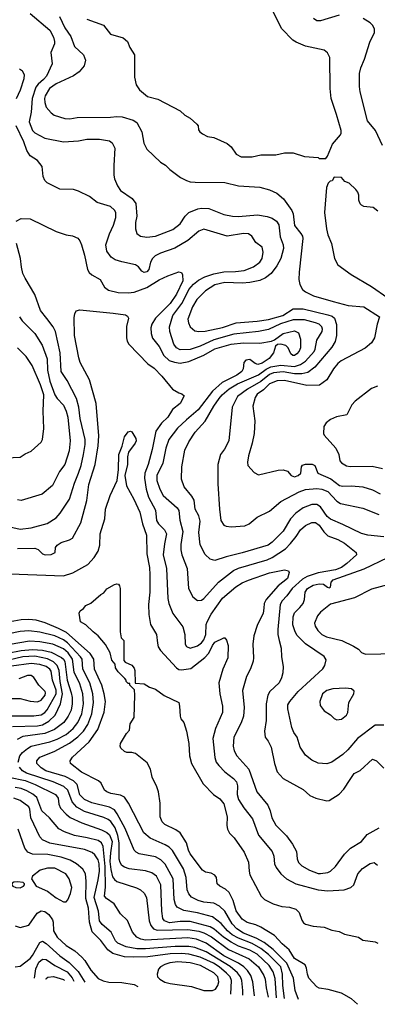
# Model space of a CAD drawing. Extents: x 997026 to 1115308, y 536381 to 619039.
# Tile 266 of 484: x 1071032 to 1073912, y 538973 to 546909. Entities that reach past the tile are written whole.
import ezdxf

# ---------------------------------------------------------------- set-up
doc = ezdxf.new("R2010")
doc.units = 0

msp = doc.modelspace()

# ---------------------------------------------------------------- linework, layer by layer
at = {"layer": '0CON20XD'}
for points in [[(1071574, 546914), (1071706.6, 546866.6), (1071763.3, 546793.3), (1071864.5, 546764.5), (1071899.2, 546735), (1071918, 546685), (1071956.2, 546625), (1071956.4, 546446.4), (1071971.2, 546385), (1071996, 546345), (1072060.9, 546290.9), (1072145, 546268), (1072325, 546176.2), (1072360.9, 546140.9), (1072405.8, 546115.8), (1072458.3, 546068.3), (1072470, 546055), (1072471.7, 546021.7), (1072482.5, 546005), (1072505, 545988.8), (1072545, 545968), (1072595, 545960), (1072702.1, 545912.1), (1072736, 545885), (1072776, 545825), (1072814.5, 545804.5), (1072905, 545803.1), (1072975, 545820.8), (1073095, 545820), (1073165, 545836.2), (1073235, 545836.2), (1073326.1, 545806.1), (1073435, 545797.5), (1073445, 545790), (1073498.3, 545791.7), (1073511.7, 545808.3), (1073552, 545905), (1073615, 545981.2), (1073620, 545995), (1073620, 546015), (1073583.8, 546145), (1073541.2, 546275), (1073532.5, 546355), (1073530, 546605), (1073512.4, 546642.4), (1073485, 546662.9), (1073335, 546695.8), (1073257.9, 546727.9), (1073231.2, 546745), (1073144.2, 546835), (1073061.5, 546995)], [(1071115, 546960), (1071275, 546824.2), (1071305, 546768), (1071313.5, 546735), (1071311.5, 546715), (1071283.8, 546645), (1071294.6, 546555), (1071247.5, 546455), (1071225, 546428.1), (1071179.5, 546390.5), (1071160.7, 546365), (1071132.9, 546275), (1071125.3, 546165), (1071109.1, 546085), (1071135, 546017.5), (1071155, 545996.7), (1071235, 545953.5), (1071385, 545925.6), (1071505, 545933.1), (1071573.2, 545946.8), (1071675, 545946.9), (1071755, 545932.5), (1071777.6, 545917.6), (1071797.5, 545875), (1071790, 545735), (1071790.5, 545655), (1071796.9, 545626.9), (1071820.1, 545570.1), (1071843.1, 545533.1), (1071938.8, 545468.8), (1071967.6, 545427.6), (1071974.4, 545325), (1071964.4, 545275), (1071964.2, 545224.2), (1071976.7, 545185), (1072004.4, 545164.4), (1072055, 545155.7), (1072125, 545164.4), (1072265, 545219.4), (1072325, 545262.9), (1072364.6, 545325.4), (1072395, 545354.2), (1072465.7, 545385.7), (1072495, 545390.5), (1072555, 545386.9), (1072675, 545338.1), (1072745, 545325.6), (1072795, 545322.7), (1072946.1, 545336.1), (1073025, 545323.8), (1073065, 545310.8), (1073101.5, 545285), (1073120.4, 545255), (1073130.2, 545160.2), (1073154.6, 545095), (1073157.5, 545065), (1073134.7, 544985.3), (1073104.2, 544925.8), (1073057.8, 544865), (1073010.7, 544829.3), (1072965, 544808.2), (1072885, 544791.3), (1072825, 544785.9), (1072685, 544790.6), (1072605, 544772.7), (1072529.5, 544725), (1072459.6, 544655), (1072424.6, 544595), (1072387.1, 544495), (1072390.8, 544465), (1072404.2, 544435), (1072442.4, 544402.4), (1072475, 544395.4), (1072525, 544398), (1072665, 544428.8), (1072774.8, 544465.2), (1072945, 544478.9), (1073035, 544493.9), (1073152.2, 544525), (1073235, 544578.8), (1073315, 544579.5), (1073515, 544530.8), (1073548.7, 544518.7), (1073566.7, 544505), (1073583.2, 544453.2), (1073584.7, 544365), (1073572.3, 544315), (1073545, 544270.8), (1073410.4, 544109.6), (1073354.1, 544065.9), (1073305, 544054), (1073244.1, 544055.9), (1073155, 544071.7), (1073075, 544063.9), (1073045, 544050), (1072975, 543994.2), (1072867.7, 543932.3), (1072785, 543873.3), (1072743.8, 543785), (1072716, 543515), (1072682.7, 543447.3), (1072650, 543405), (1072628.6, 543325), (1072627, 543167), (1072640.4, 542965), (1072653.1, 542873.1), (1072676.2, 542835), (1072695, 542825.8), (1072735, 542820.8), (1072845, 542830), (1072881.2, 542845), (1072945, 542899.2), (1073045, 542947.5), (1073135, 543025.5), (1073282.9, 543105), (1073335, 543121.6), (1073425, 543131.2), (1073465, 543124.1), (1073515, 543105.3), (1073587.3, 543027.3), (1073615, 543009.6), (1073795, 542971.5), (1073925, 542920.9)], [(1071353.3, 546935), (1071395, 546844.4), (1071442.9, 546772.9), (1071473.8, 546693.8), (1071546, 546625), (1071562.3, 546582.3), (1071552.1, 546537.9), (1071511.1, 546488.9), (1071465, 546458.1), (1071325, 546392.3), (1071272.5, 546355), (1071236.4, 546295), (1071230.8, 546275), (1071233.3, 546243.3), (1071245.4, 546205.4), (1071285, 546159.2), (1071310.6, 546140.6), (1071395, 546112.2), (1071435, 546111.5), (1071495, 546120.5), (1071763.1, 546123.1), (1071815, 546130), (1071856.4, 546126.4), (1071945, 546098.6), (1071975, 546080), (1072016, 546005), (1072030.8, 545915), (1072056.7, 545865), (1072165, 545761.2), (1072205.6, 545735.6), (1072240.9, 545700.9), (1072327.7, 545637.7), (1072375, 545612.5), (1072405, 545602.9), (1072445, 545600), (1072685, 545598.1), (1072795, 545571.5), (1072965, 545558.6), (1073045, 545537.5), (1073102.1, 545512.1), (1073156.2, 545466.2), (1073222.6, 545372.6), (1073233.5, 545345), (1073245, 545251.2), (1073295.5, 545185.5), (1073310, 545165), (1073312.2, 545145), (1073281.8, 544875), (1073280.6, 544815), (1073288.6, 544775), (1073310, 544735), (1073334, 544715), (1073398.8, 544685), (1073556.7, 544636.7), (1073677.5, 544605), (1073805, 544594.4), (1073930, 544515), (1073910, 544455), (1073890.8, 544345), (1073866, 544305), (1073815, 544260.8), (1073621.2, 544158.8), (1073595, 544138.1), (1073560, 544095), (1073504.6, 544005.4), (1073446.1, 543963.9), (1073345, 543960), (1073165, 544001.5), (1073105, 543999.1), (1073045, 543973.2), (1072994.5, 543925.5), (1072945, 543890.8), (1072927.4, 543865), (1072909.3, 543795), (1072926.4, 543675), (1072920, 543575), (1072904.3, 543495), (1072874.5, 543395), (1072865.9, 543344.1), (1072868.8, 543315), (1072920.9, 543260.9), (1072955, 543240), (1073115, 543278.5), (1073155, 543281.1), (1073189.1, 543269.1), (1073219.2, 543235), (1073245, 543225.5), (1073274, 543235), (1073296.8, 543253.2), (1073302, 543305), (1073310.9, 543319.1), (1073335, 543327.1), (1073386.6, 543326.6), (1073408, 543315), (1073433.6, 543253.6), (1073537.8, 543207.8), (1073608, 543155), (1073635, 543148.9), (1073705, 543152.1), (1073795, 543142.9), (1073875, 543120), (1073935, 543088.2)], [(1073605, 546945.3), (1073455, 546901.1), (1073425, 546901.4), (1073399.5, 546919.5)], [(1073954.7, 545894.7), (1073896.9, 546015), (1073834.6, 546094.6), (1073775, 546326.7), (1073768, 546372), (1073767.9, 546475), (1073779.4, 546520.6), (1073808.6, 546591.4), (1073851.9, 546728.1), (1073890.4, 546805), (1073890.4, 546835), (1073875, 546865.7), (1073855, 546884.3), (1073797.8, 546917.8)], [(1071006.7, 546275), (1071038.7, 546345), (1071068.8, 546435), (1071070, 546465), (1071054.2, 546495), (1071031.7, 546511.7)], [(1073965, 542742.1), (1073835, 542755.4), (1073785, 542766.9), (1073635, 542841.1), (1073535, 542882.9), (1073509.3, 542905), (1073453.5, 542983.5), (1073425, 543001.8), (1073385, 543001.3), (1073315, 542976), (1073255, 542932.1), (1073212.3, 542885), (1073153.8, 542786.2), (1073065, 542698.5), (1073032.9, 542675), (1072825, 542612.5), (1072695, 542581.1), (1072605, 542549.6), (1072565, 542560), (1072525, 542597.5), (1072485.5, 542675.5), (1072474.7, 542774.7), (1072486.5, 542866.5), (1072475, 542910), (1072444.4, 542965), (1072437.4, 543037.4), (1072419.8, 543069.8), (1072356.9, 543145), (1072334.4, 543205), (1072337.8, 543305), (1072361.1, 543438.9), (1072394, 543506), (1072445, 543585.8), (1072526.2, 543673.8), (1072595.3, 543795), (1072637.3, 543855), (1072662.2, 543885), (1072720, 543935), (1072785.1, 543974.9), (1072955, 544046.5), (1073017.6, 544092.4), (1073055, 544111.2), (1073135, 544126), (1073245.4, 544114.6), (1073295, 544130), (1073335, 544158.1), (1073403.2, 544235), (1073411.9, 544255), (1073424.2, 544325.8), (1073467.9, 544395), (1073471.5, 544415), (1073466.2, 544435), (1073444.4, 544454.4), (1073415, 544467.3), (1073325, 544489.5), (1073235, 544489.5), (1073132.7, 544457.3), (1073035, 544412), (1072955, 544396), (1072756.6, 544373.4), (1072595, 544330), (1072485, 544278.6), (1072405, 544251.8), (1072325, 544249.3), (1072294.8, 544264.8), (1072272.5, 544295), (1072241.6, 544395), (1072239.1, 544435), (1072265.2, 544525), (1072338.8, 544621.2), (1072374.4, 544695.6), (1072395, 544735.3), (1072431.9, 544778.1), (1072471.2, 544808.8), (1072524.2, 544835.8), (1072595, 544861.5), (1072675, 544875.8), (1072770.9, 544879.1), (1072841.2, 544888.8), (1072915, 544918.2), (1072965, 544954.5), (1072984.6, 544985), (1072992.1, 545035), (1072984.4, 545075), (1072934.7, 545114.7), (1072901.8, 545165), (1072875, 545184.6), (1072835, 545185.3), (1072704.3, 545164.3), (1072515, 545220.4), (1072475, 545204.5), (1072385, 545130), (1072280.8, 545069.2), (1072165, 545028.4), (1072121.9, 545005), (1072100.6, 544985), (1072084.4, 544955), (1072071.1, 544895), (1072055, 544877.8), (1072035, 544872.5), (1072015, 544882.9), (1071988.2, 544918.2), (1071965, 544933.5), (1071855, 544956.7), (1071801.2, 544975), (1071770, 544995), (1071733.1, 545045), (1071725.6, 545095), (1071755, 545184), (1071787.4, 545252.6), (1071805.4, 545315), (1071807.3, 545355), (1071795.5, 545375), (1071763.5, 545403.5), (1071655, 545436.7), (1071593.2, 545483.2), (1071505, 545528), (1071465, 545540), (1071355, 545544), (1071253.3, 545595), (1071234.3, 545614.3), (1071222, 545645), (1071214.2, 545725), (1071174.2, 545775), (1071115, 545811.9), (1071090, 545855), (1071065.3, 545925), (1071002.3, 546055)], [(1073916.4, 545366.4), (1073880, 545395), (1073805, 545403.8), (1073785, 545413.3), (1073773.3, 545425), (1073763.9, 545453.9), (1073763.3, 545495), (1073755, 545520), (1073739.5, 545539.5), (1073685, 545592.5), (1073650, 545605), (1073625, 545637.5), (1073565, 545640), (1073548.3, 545611.7), (1073531.7, 545608.3), (1073517, 545593), (1073502.3, 545557.7), (1073486, 545355), (1073504.2, 545225), (1073514.2, 545175), (1073544.2, 545105), (1073568, 544985), (1073595, 544933.3), (1073701.2, 544855), (1073865, 544758.1), (1073996.6, 544666.6)], [(1071004.5, 545285.5), (1071045, 545305.7), (1071115, 545304.4), (1071325, 545201.1), (1071405, 545175.6), (1071458.3, 545168.3), (1071499.4, 545149.4), (1071517, 545127), (1071530.8, 545095), (1071555, 545012.5), (1071577.5, 544895), (1071591.1, 544871.1), (1071613.4, 544853.4), (1071680.6, 544815), (1071715, 544754.2), (1071748.2, 544728.2), (1071825, 544709.6), (1071905, 544706.7), (1071955, 544713.3), (1072055, 544752.1), (1072155, 544813.5), (1072225, 544844.7), (1072315, 544877.3), (1072335, 544872), (1072343.6, 544853.6), (1072344.7, 544805), (1072295, 544697.5), (1072245, 544621.3), (1072125.4, 544505), (1072096.6, 544455), (1072087.3, 544425), (1072090.1, 544380.1), (1072101.8, 544341.8), (1072155.5, 544275.5), (1072193.9, 544203.9), (1072235, 544161.6), (1072278.7, 544148.7), (1072325, 544141.7), (1072395, 544154.2), (1072514.6, 544205.4), (1072605, 544257.2), (1072735, 544294), (1072834.2, 544304.2), (1072965, 544301.8), (1073061.1, 544318.9), (1073085, 544329.4), (1073155, 544381.3), (1073245, 544401.2), (1073277.1, 544385), (1073294.6, 544334.6), (1073293.1, 544265), (1073282.2, 544237.8), (1073265, 544217.1), (1073245, 544202.7), (1073232.6, 544202.6), (1073216.3, 544216.3), (1073193.4, 544263.4), (1073175, 544282.3), (1073135.4, 544294.6), (1073109.1, 544290.9), (1073092.8, 544277.2), (1073075.8, 544224.2), (1073042, 544178), (1072985, 544140), (1072949.5, 544129.5), (1072927.5, 544137.5), (1072885, 544171.8), (1072854.4, 544165), (1072838.5, 544145), (1072831.2, 544095), (1072820.4, 544075), (1072780, 544045), (1072664, 543986), (1072585.1, 543914.9), (1072470.3, 543765), (1072375, 543685.4), (1072304, 543616), (1072232.8, 543525), (1072210.3, 543455), (1072185.3, 543335), (1072135.9, 543235), (1072136.4, 543196.4), (1072159.6, 543125), (1072188.8, 543075), (1072300, 542975), (1072314, 542954), (1072322.5, 542875), (1072346.7, 542785), (1072328.6, 542678.6), (1072330, 542635), (1072338.8, 542595), (1072381.8, 542485), (1072392.2, 542325), (1072427.6, 542257.6), (1072465, 542228), (1072495, 542230), (1072515, 542243.1), (1072634.1, 542375.9), (1072755, 542468.5), (1072795, 542489.1), (1073024.3, 542555.7), (1073066.8, 542573.2), (1073172.1, 542645), (1073213.6, 542686.4), (1073257.5, 542745), (1073293.6, 542796.4), (1073335, 542832.7), (1073385, 542857.1), (1073415, 542857.1), (1073445, 542835.4), (1073482.4, 542782.4), (1073515, 542750.4), (1073595, 542720.4), (1073649.4, 542689.4), (1073740.8, 542615), (1073745.6, 542595), (1073667.9, 542525), (1073625.2, 542494.8), (1073574.8, 542475.2), (1073435, 542449.6), (1073347.8, 542422.2), (1073310.6, 542399.4), (1073226.6, 542325), (1073184.2, 542265.8), (1073144.8, 542225.2), (1073130.4, 542195), (1073110, 541995), (1073111.5, 541955), (1073122.5, 541905), (1073138.5, 541845), (1073140.5, 541775), (1073153.1, 541695), (1073151.9, 541645), (1073141.1, 541605), (1073121.5, 541565), (1073046.6, 541493.4), (1073030.4, 541465), (1073017.6, 541395), (1073018.5, 541261.5), (1073003.8, 541175), (1073008.8, 541125), (1073032, 541095), (1073057.8, 541045), (1073084.4, 540915), (1073106.6, 540846.6), (1073155, 540794.3), (1073314.4, 540704.4), (1073370, 540655), (1073417.5, 540635), (1073506.4, 540613.6), (1073525, 540616.7), (1073605, 540666), (1073643.4, 540706.6), (1073692.5, 540785), (1073725, 540833.3), (1073775, 540856.7), (1073875, 540950), (1073905, 540936.7), (1073965, 540876.7)], [(1070951.3, 542821.3), (1071035, 542802.3), (1071125, 542814.6), (1071252.6, 542847.4), (1071325.3, 542894.7), (1071358.6, 542931.4), (1071433.1, 543045), (1071474.1, 543175), (1071506.7, 543253.3), (1071527.3, 543315), (1071545.2, 543404.8), (1071558.6, 543485), (1071558.6, 543525), (1071518.4, 543695), (1071509.3, 543785), (1071490.8, 543855), (1071415, 544000), (1071365.5, 544075), (1071356.7, 544225), (1071321.5, 544395), (1071302.5, 544435), (1071250.8, 544500.8), (1071199.1, 544565), (1071154.1, 544694.1), (1071075.5, 544825.5), (1071058.1, 544865), (1071045.6, 544915), (1071038.2, 544985), (1071005.5, 545104.5)], [(1071015, 542645.8), (1071155, 542650.5), (1071180.3, 542640.3), (1071215, 542604), (1071235.9, 542595.9), (1071285, 542597.5), (1071316.7, 542615), (1071320, 542655), (1071332.5, 542675), (1071366.7, 542695), (1071433, 542717), (1071458.3, 542731.7), (1071525.4, 542855), (1071573.6, 543033.6), (1071588.1, 543161.9), (1071640.7, 543325), (1071664.2, 543475), (1071669.1, 543555), (1071648.2, 543815), (1071595.3, 544005.3), (1071518.9, 544145), (1071507.3, 544182.7), (1071473, 544363), (1071471.7, 544508.3), (1071475, 544537.5), (1071487.3, 544562.7), (1071515, 544571.4), (1071785, 544543.1), (1071885, 544529.2), (1071900.5, 544520.5), (1071908.8, 544505), (1071893, 544437), (1071892.9, 544345), (1071897.6, 544317.6), (1071910, 544295), (1072065, 544136), (1072115, 544100.8), (1072177.2, 544037.2), (1072261.7, 543931.7), (1072315, 543901.2), (1072337.5, 543895), (1072357, 543877), (1072325, 543816.7), (1072263.5, 543766.5), (1072224.4, 543705), (1072175, 543657.8), (1072127.6, 543592.4), (1072098.2, 543445), (1072066.2, 543325), (1072040, 543255), (1072036.4, 543215), (1072049.5, 543125), (1072069.7, 543059.7), (1072125.3, 542955), (1072135, 542872), (1072151.2, 542845), (1072198.8, 542798.8), (1072215.4, 542765), (1072197.2, 542685), (1072188.7, 542595), (1072214.6, 542484.6), (1072224.6, 542245), (1072232.1, 542205), (1072265, 542124), (1072345.3, 542015.3), (1072361.6, 541955), (1072365.6, 541875), (1072375, 541856.2), (1072405, 541844.4), (1072465, 541863.5), (1072495, 541886.5), (1072515, 541911.1), (1072530, 541955), (1072534.2, 542035), (1072540.8, 542055), (1072575, 542117.3), (1072665, 542247.3), (1072773, 542337), (1072825, 542369.1), (1072875, 542392.4), (1073045, 542450), (1073165.6, 542475.6), (1073198.3, 542468.3), (1073203.6, 542453.6), (1073188.2, 542405), (1073114, 542346), (1073016.2, 542235), (1073002.3, 542205), (1072998.5, 542165), (1072992.3, 542125), (1072944.7, 542025.3), (1072917.6, 541942.4), (1072910.5, 541875), (1072915.7, 541765), (1072911.7, 541738.3), (1072891.7, 541678.3), (1072858.6, 541615), (1072827.2, 541502.8), (1072839.2, 541365), (1072835.5, 541295.5), (1072817, 541243), (1072756.5, 541125), (1072751.1, 541055), (1072758.9, 541015), (1072781.1, 540975), (1072877.9, 540867.9), (1072942.7, 540685), (1073029.5, 540579.5), (1073048.3, 540531.7), (1073063.5, 540475), (1073096.2, 540416.2), (1073182.1, 540332.1), (1073229.5, 540265), (1073260.4, 540205), (1073266.4, 540145), (1073277.8, 540115), (1073305, 540090.4), (1073365, 540054.6), (1073435, 540027.9), (1073455, 540026.4), (1073515, 540035.5), (1073535.7, 540045), (1073576, 540084), (1073647.2, 540182.8), (1073697.2, 540232.8), (1073784.3, 540285), (1073829.5, 540340.5), (1073926.2, 540395)], [(1071030.8, 544515), (1071052, 544482), (1071155, 544379.4), (1071212.3, 544285), (1071252.8, 544175), (1071256.1, 544083.9), (1071274.6, 543994.6), (1071315, 543886.9), (1071335, 543855.5), (1071385, 543801.9), (1071405.8, 543755), (1071418.9, 543705), (1071438.9, 543515), (1071430.8, 543435), (1071395.5, 543325), (1071353.4, 543266.6), (1071295, 543156.2), (1071213.3, 543085), (1071045, 543033.5), (1071015, 543038.9)], [(1070865, 543376.2), (1071035, 543384), (1071075, 543410), (1071125, 543431.4), (1071204, 543505), (1071216, 543525), (1071226.9, 543615), (1071221.5, 543755), (1071226.2, 543885), (1071198.8, 543965), (1071131.1, 544121.1), (1071082.9, 544195), (1071014.7, 544264.7)], [(1073915, 543956), (1073865, 543937.5), (1073734.5, 543835.5), (1073708, 543805), (1073666.4, 543723.6), (1073585, 543708.8), (1073535, 543686.2), (1073500.5, 543659.5), (1073480.7, 543629.3), (1073480, 543575), (1073485, 543560), (1073579.2, 543455), (1073602, 543405), (1073611.2, 543355), (1073625, 543336.7), (1073663.9, 543313.9), (1073695, 543307.3), (1073869.7, 543310.3), (1073955, 543293.1)], [(1070955, 542443.2), (1071385, 542426.9), (1071460.3, 542449.7), (1071582.1, 542517.9), (1071631.5, 542575), (1071664.4, 542625), (1071676.2, 542675), (1071679.2, 542765), (1071718.2, 542885), (1071723.8, 542965), (1071761.9, 543075), (1071816, 543195), (1071827.5, 543285), (1071830.8, 543405), (1071857.3, 543472.7), (1071875, 543547.5), (1071905, 543587.5), (1071925, 543592.5), (1071935, 543587.5), (1071967.8, 543535), (1071970, 543515), (1071961.9, 543495), (1071907.7, 543422.3), (1071900, 543385), (1071900, 543325), (1071878.8, 543235), (1071892.6, 543152.6), (1071952.5, 543045), (1071999.7, 542939.7), (1072020, 542845), (1072054.6, 542755), (1072056.9, 542605), (1072076.5, 542495), (1072079.7, 542435), (1072079.6, 542295), (1072070, 542195), (1072072.9, 542115), (1072084.5, 542035), (1072133.6, 541953.6), (1072141.5, 541885), (1072146.9, 541855), (1072165.7, 541825), (1072295, 541685.5), (1072315, 541670.9), (1072335, 541667.9), (1072409.2, 541680.8), (1072522.4, 541767.6), (1072556, 541804), (1072585.2, 541864.8), (1072605, 541890.9), (1072675, 541927.5), (1072685, 541926), (1072698.9, 541908.9), (1072710.9, 541865), (1072709.1, 541765), (1072668.2, 541675), (1072634.6, 541565), (1072642.7, 541475), (1072664.4, 541375), (1072664.4, 541325), (1072610, 541195), (1072588.9, 541115), (1072602.6, 540962.6), (1072615.5, 540925), (1072635, 540896.7), (1072685, 540846.5), (1072755, 540792.5), (1072777.7, 540765), (1072785.4, 540735), (1072782.7, 540665), (1072795.4, 540625), (1072836.3, 540556.3), (1072907.4, 540467.4), (1072956.7, 540336.7), (1073066.7, 540205), (1073078, 540168), (1073084.5, 540105), (1073098.9, 540075), (1073135.6, 540025), (1073180, 539985), (1073255, 539944.5), (1073435, 539894.6), (1073515, 539888.5), (1073644.4, 539895.6), (1073700, 539915), (1073724, 539935), (1073755.7, 540025), (1073792.6, 540067.4), (1073855, 540108.8), (1073885.9, 540115.9), (1073913.8, 540095)], [(1073292.2, 541045), (1073266.5, 541125), (1073240.5, 541165), (1073224.1, 541204.1), (1073192.5, 541355), (1073192.2, 541387.8), (1073206.5, 541415), (1073275, 541493.5), (1073472.4, 541677.6), (1073488.6, 541705), (1073500.3, 541750.3), (1073485, 541775.6), (1073335, 541878.5), (1073266.7, 541946.7), (1073250, 541975), (1073232.7, 542032.7), (1073233.5, 542095), (1073245, 542127.5), (1073289.7, 542170.3), (1073315.2, 542204.8), (1073326.1, 542235), (1073331.8, 542295), (1073349.1, 542325), (1073395, 542351.2), (1073445, 542363.3), (1073479.8, 542359.8), (1073511.2, 542335), (1073525, 542330), (1073536.2, 542335), (1073540, 542375), (1073558, 542395), (1073806.9, 542483.1), (1073996.1, 542573.9)], [(1073753.1, 538973.1), (1073705, 539016.2), (1073625, 539062.1), (1073517.7, 539092.3), (1073445, 539102), (1073425, 539114), (1073360.6, 539185), (1073349.4, 539215), (1073342.5, 539265), (1073330, 539290), (1073245, 539341.9), (1073201.6, 539411.6), (1073145, 539460.5), (1073085, 539527.8), (1072974.5, 539594.5), (1072933.8, 539613.8), (1072865, 539633.8), (1072825, 539660), (1072775, 539727.5), (1072750.8, 539810.8), (1072719.2, 539875), (1072690.7, 539900.7), (1072643.3, 539925), (1072623.8, 539945), (1072616.2, 539995), (1072605, 540013.3), (1072575, 540028.8), (1072528.3, 540038.3), (1072505, 540054), (1072405, 540185.8), (1072390.5, 540215), (1072374.4, 540275), (1072324.5, 540354.5), (1072290.3, 540380.3), (1072201.3, 540421.3), (1072179.2, 540445), (1072162.9, 540485), (1072162.5, 540595), (1072151.2, 540685), (1072137.3, 540727.3), (1072098, 540805), (1072085, 540867.5), (1072059.1, 540919.1), (1071963.6, 540993.6), (1071935, 541003.3), (1071895, 541003.8), (1071875, 541010), (1071846.4, 541036.4), (1071840, 541055), (1071844.1, 541075.9), (1071892.5, 541155), (1071917, 541183), (1071922.5, 541235), (1071953.3, 541285), (1071960, 541465), (1071957.5, 541507.5), (1071920, 541545), (1071918.3, 541558.3), (1071905, 541560), (1071890, 541575), (1071890, 541585), (1071879.3, 541599.3), (1071825, 541653.3), (1071804.1, 541684.1), (1071800, 541715), (1071775, 541747.5), (1071762, 541805), (1071724.1, 541874.1), (1071664.2, 541944.2), (1071623.3, 541975), (1071565, 542032.5), (1071522.5, 542055), (1071510, 542125), (1071520, 542145), (1071546.4, 542163.6), (1071563.6, 542186.4), (1071603.6, 542206.4), (1071685, 542276.7), (1071709.3, 542290.7), (1071735, 542323.3), (1071795, 542356.7), (1071815, 542362.5), (1071828.3, 542358.3), (1071837, 542347), (1071840, 542325), (1071840, 541975), (1071848.3, 541928.3), (1071870, 541905), (1071870, 541745), (1071881.7, 541731.7), (1071935, 541706.7), (1071953.6, 541683.6), (1071960, 541665), (1071961.7, 541561.7), (1072035, 541557.5), (1072078.3, 541528.3), (1072125, 541513.3), (1072195, 541462), (1072312.5, 541405), (1072320, 541375), (1072323.3, 541295), (1072330, 541275), (1072353.3, 541245), (1072375.8, 541175.8), (1072393.8, 541076.2), (1072400, 540975), (1072417.1, 540915), (1072509.7, 540749.7), (1072593.8, 540665), (1072645, 540628.8), (1072675, 540590), (1072703.1, 540485), (1072700, 540415), (1072706.2, 540385), (1072722.7, 540352.7), (1072758.8, 540315), (1072838.9, 540198.9), (1072875, 540117.5), (1072879.2, 540045), (1072886.8, 540016.8), (1072978, 539845), (1073005, 539818), (1073072.7, 539782.7), (1073142.3, 539762.3), (1073205, 539755.8), (1073255, 539739.2), (1073282.9, 539712.9), (1073305, 539650), (1073318.9, 539628.9), (1073335, 539618), (1073395, 539604), (1073485, 539593.8), (1073545, 539571.2), (1073605, 539558.8), (1073648.8, 539538.8), (1073760, 539515), (1073795, 539491.2), (1073895, 539477.5), (1073917.5, 539465)], [(1074075, 542375.4), (1073865, 542319.6), (1073730, 542250), (1073535, 542198.5), (1073455, 542134.3), (1073431.9, 542105), (1073406.5, 542045), (1073410.8, 542020.8), (1073432.2, 541985), (1073465.7, 541955), (1073504, 541935), (1073625.4, 541905.4)], [(1073278.3, 539011.6), (1073251.9, 539085), (1073238.6, 539185), (1073182.8, 539305), (1073074.5, 539414.5), (1073001.9, 539471.9), (1072937.3, 539507.3), (1072835, 539545.8), (1072781.4, 539581.4), (1072742.1, 539622.1), (1072685, 539723.3), (1072640.4, 539765), (1072595, 539789.2), (1072515, 539797.5), (1072469.2, 539809.2), (1072415, 539837.1), (1072393.3, 539863.3), (1072380.2, 539895), (1072372.5, 539995), (1072350.5, 540065), (1072261.6, 540211.6), (1072235, 540240.7), (1072205, 540259.4), (1072082.6, 540312.6), (1072032.3, 540355), (1071909.3, 540595), (1071875, 540641.5), (1071845, 540660), (1071765, 540673.2), (1071732.5, 540685), (1071715, 540699.2), (1071687.3, 540755), (1071666.7, 540775), (1071529.4, 540845), (1071442.2, 540915), (1071438.9, 540935), (1071456.5, 540965), (1071591, 541089), (1071662.3, 541187.7), (1071712.9, 541327.1), (1071722.8, 541415), (1071713.3, 541475), (1071692.4, 541545), (1071635.2, 541675), (1071629.3, 541755), (1071599.9, 541799.9), (1071409.2, 541969.2), (1071345, 542003.3), (1071237.4, 542047.4), (1071165, 542069.3), (1071105, 542075.2), (1071045, 542071.9), (1070925, 542051.2)], [(1073163.8, 539020.9), (1073151.8, 539125), (1073148.4, 539215), (1073134.4, 539275), (1073034.9, 539374.9), (1072975, 539422.6), (1072905, 539462.5), (1072795.3, 539505.3), (1072743.9, 539533.9), (1072704.9, 539564.9), (1072655, 539624.2), (1072585, 539677.8), (1072465, 539710), (1072355, 539730), (1072301.4, 539755), (1072286.7, 539776.7), (1072277.1, 539817.1), (1072267.5, 539985), (1072205, 540102.2), (1072168, 540138), (1072125, 540162.7), (1071994.2, 540185.8), (1071968.8, 540198.8), (1071953.3, 540215), (1071880.3, 540390.3), (1071818.3, 540508.3), (1071795, 540539.6), (1071755, 540561.6), (1071612.6, 540597.4), (1071555, 540623.7), (1071515, 540661.5), (1071494, 540745), (1071464.6, 540775), (1071398.1, 540808.1), (1071243.1, 540855), (1071205, 540877.9), (1071170, 540915), (1071170, 540935), (1071195, 540966.1), (1071309.2, 541010.8), (1071432.9, 541077.1), (1071500.1, 541129.9), (1071545.4, 541174.6), (1071581, 541229), (1071614, 541315), (1071626.4, 541405), (1071620, 541475), (1071596.1, 541565), (1071541.6, 541675), (1071534.8, 541755), (1071522.5, 541775), (1071417.4, 541887.4), (1071385, 541910.2), (1071315, 541943), (1071195, 541973.5), (1071105, 541983.3), (1071035, 541978.1), (1070945, 541960.2)], [(1073625.4, 541905.4), (1073720.9, 541860.9), (1073760, 541835), (1073785, 541808.8), (1073816.4, 541796.4), (1074065, 541800)], [(1070935, 541804.2), (1071045, 541824.3), (1071135, 541832.6), (1071215, 541826.4), (1071285, 541810.3), (1071369.3, 541769.3), (1071385.2, 541755), (1071394.8, 541735), (1071413.7, 541585), (1071447.3, 541485), (1071454.1, 541445.9), (1071455.7, 541394.3), (1071445.2, 541344.8), (1071421.6, 541295), (1071387.3, 541245), (1071312.2, 541187.8), (1071235, 541155.5), (1071057.9, 541132.1), (1071011.7, 541108.3)], [(1071020, 540925), (1071033.6, 540975), (1071055, 541002.9), (1071093.7, 541036.3), (1071125, 541053.3), (1071275, 541088.3), (1071335, 541109.6), (1071405, 541147.5), (1071461.9, 541195), (1071500.2, 541245), (1071532.8, 541315), (1071546, 541395), (1071539.8, 541475), (1071516, 541555), (1071470.7, 541650.7), (1071457.5, 541755), (1071422.4, 541805), (1071385, 541838.5), (1071298.1, 541875), (1071195, 541894.1), (1071111.2, 541898.8), (1070955, 541873.7)], [(1070975, 541211.1), (1071175, 541217.6), (1071214.5, 541225.5), (1071266, 541254), (1071318.4, 541305), (1071361.2, 541395), (1071376.1, 541475), (1071357.9, 541575), (1071350.9, 541665), (1071334.9, 541704.9), (1071305, 541733), (1071256.5, 541756.5), (1071155, 541778.6), (1071057.3, 541772.7), (1070945, 541747.2)], [(1070940.9, 541299.1), (1071145, 541298), (1071205, 541306.7), (1071235, 541324.8), (1071253.6, 541346.4), (1071326.8, 541475), (1071325, 541506.5), (1071295.6, 541585), (1071285, 541658.1), (1071275, 541675.3), (1071245, 541696.2), (1071195, 541712.8), (1071125, 541721), (1070965, 541698.6)], [(1070965, 541438), (1071035, 541439.2), (1071115, 541416.9), (1071175, 541411.8), (1071205, 541423.5), (1071236.6, 541465), (1071241.1, 541485), (1071236.8, 541495), (1071186.3, 541546.3), (1071145, 541607.1), (1071125, 541622.2), (1071095, 541622.7), (1071024.3, 541595.7)], [(1073586.1, 541266.1), (1073625, 541272), (1073664, 541305), (1073676, 541325), (1073683.8, 541405), (1073724, 541475), (1073725, 541497.5), (1073705, 541516.2), (1073655, 541520.8), (1073555, 541516.7), (1073505, 541502.2), (1073471.4, 541475), (1073449.2, 541415), (1073450.9, 541380.9), (1073485, 541338.8), (1073535.8, 541305.8), (1073565.9, 541275.9), (1073586.1, 541266.1)], [(1073964.4, 541224.4), (1073895, 541222.9), (1073753.8, 541116.2), (1073675, 541023.1), (1073634.1, 540985.9), (1073545, 540925.6), (1073505, 540911.5), (1073435, 540916.5), (1073385, 540940), (1073335, 540980.8), (1073292.2, 541045)], [(1073100.6, 539026.1), (1073090.2, 539180.2), (1073074.4, 539234.4), (1073041.7, 539285), (1072945, 539377.6), (1072885, 539410), (1072795, 539442.8), (1072735, 539473.8), (1072674.1, 539514.1), (1072598.6, 539578.6), (1072566.4, 539596.4), (1072405, 539641.7), (1072325, 539641.6), (1072239.4, 539629.4), (1072198.2, 539645), (1072186, 539666), (1072175.6, 539725), (1072167.7, 539935), (1072134.8, 540004.8), (1072095, 540033.2), (1072045, 540048.8), (1071915, 540064.7), (1071877.4, 540077.4), (1071855, 540093.1), (1071840, 540115), (1071833.5, 540143.5), (1071832.4, 540275), (1071823.3, 540333.3), (1071800.5, 540395), (1071765, 540446.5), (1071745, 540462.5), (1071708.5, 540478.5), (1071555, 540527), (1071492.4, 540562.4), (1071455.1, 540605.1), (1071419.1, 540699.1), (1071388.6, 540728.6), (1071302.5, 540765), (1071085.5, 540835), (1071054.1, 540854.1), (1071031.3, 540885)], [(1070945.2, 540805.2), (1071075.9, 540775.9), (1071155.9, 540745.9)], [(1072922.6, 539040.5), (1072909, 539155), (1072893.4, 539205), (1072866, 539246), (1072836.3, 539276.3), (1072795, 539303.7), (1072676.3, 539365), (1072535, 539466.6), (1072455, 539497.7), (1072385, 539507.9), (1072045, 539490.4), (1072007.4, 539497.4), (1071975, 539515.5), (1071940.4, 539555), (1071899.9, 539649.9), (1071843, 539703), (1071792.5, 539782.5), (1071731.9, 539825), (1071715.5, 539845), (1071722.3, 539917.7), (1071719.3, 540085), (1071704, 540245), (1071690.9, 540275), (1071665, 540292.6), (1071575, 540316.2), (1071473.9, 540333.9), (1071392.3, 540362.3), (1071346.3, 540386.3), (1071271.5, 540475), (1071211.6, 540531.6), (1071169.7, 540639.7), (1071137.8, 540667.8), (1071089.6, 540695), (1071045, 540712.8), (1070995, 540720.4)], [(1071155.9, 540745.9), (1071321.5, 540665), (1071341.2, 540635), (1071346.9, 540585), (1071359.6, 540555), (1071405, 540506.9), (1071439.8, 540479.8), (1071531.4, 540435), (1071690.5, 540380.5), (1071735, 540357.1), (1071755, 540339.7), (1071776.9, 540285), (1071762.1, 540195), (1071759.2, 540125), (1071765, 540059.2), (1071780.7, 540000.7), (1071795, 539977.8), (1071815, 539961.8), (1071972.6, 539912.6), (1072005.8, 539895), (1072035, 539870), (1072054.6, 539834.6), (1072075.3, 539645), (1072089.1, 539609.1), (1072110.6, 539580.6), (1072139.4, 539569.4), (1072385, 539576.5), (1072475, 539562.8), (1072515, 539550), (1072576.3, 539516.3), (1072715, 539413.7), (1072880.1, 539340.1), (1072954.7, 539275), (1072999.1, 539205), (1073010.3, 539175), (1073015.9, 539105), (1073033, 539031.6)], [(1072830.2, 539048), (1072830.4, 539085), (1072822, 539165), (1072811.6, 539195), (1072786.8, 539226.8), (1072726.9, 539276.9), (1072535, 539394.8), (1072441.9, 539431.9), (1072395, 539439.8), (1072285, 539440.1), (1072045, 539420.7), (1071975, 539421.1), (1071888.6, 539435), (1071823.5, 539465), (1071803.8, 539485), (1071768.8, 539555), (1071695, 539615.4), (1071674.8, 539645), (1071665.7, 539725), (1071631.5, 539835), (1071665, 539976), (1071673.7, 540045), (1071672.8, 540105), (1071665, 540138.9), (1071638.3, 540178.3), (1071615, 540196.1), (1071555, 540219.8), (1071275, 540272.5), (1071215, 540299.5), (1071194.2, 540324.2), (1071121.2, 540475), (1071112.7, 540545), (1071105, 540564.2), (1071035, 540616.8), (1070985, 540635.2)], [(1072732.7, 539056), (1072738.4, 539165), (1072727.5, 539195), (1072698.3, 539225), (1072638.7, 539275), (1072593.4, 539303.4), (1072485, 539351.7), (1072395, 539376.8), (1072335, 539382.1), (1072245, 539379.9), (1072065, 539356), (1071945, 539352.4), (1071875, 539355.2), (1071782.3, 539382.3), (1071741, 539411), (1071686.7, 539486.7), (1071616.9, 539556.9), (1071595.2, 539635), (1071587.2, 539747.2), (1071566, 539826), (1071568.6, 539965), (1071561.1, 540025), (1071541.3, 540061.3), (1071490, 540105), (1071439.4, 540135), (1071365, 540158.9), (1071259.9, 540179.9), (1071134, 540184), (1071098.1, 540198.1), (1071072.5, 540232.5), (1071018.6, 540385)], [(1071405, 539799.2), (1071419.4, 539815), (1071440.9, 539865), (1071450.8, 539915), (1071430.8, 539985), (1071403.3, 540025), (1071315, 540069.2), (1071255, 540070), (1071196, 540055), (1071133.8, 540005), (1071126.2, 539985), (1071164, 539925), (1071257.1, 539885), (1071325, 539832.2), (1071385, 539800), (1071405, 539799.2)], [(1071035, 539912.5), (1071062.5, 539925), (1071070, 539935), (1071070, 539945), (1071060, 539955), (1071015, 539960), (1070985, 539957.5), (1070970, 539950), (1070967.5, 539935), (1070977.5, 539925), (1071000, 539915), (1071035, 539912.5)], [(1070996.7, 539606.7), (1071035, 539591.9), (1071105, 539610.6), (1071171.9, 539708.1), (1071205, 539725.4), (1071235, 539721.1), (1071266.9, 539696.9), (1071295.3, 539655), (1071301.8, 539635), (1071304.8, 539564.8), (1071333.9, 539515), (1071405, 539447.7), (1071474.8, 539404.8), (1071531.7, 539351.7), (1071556.2, 539325), (1071605, 539247.5), (1071665, 539182.2), (1071705, 539162.6), (1071750.9, 539150.9), (1071855, 539149.2), (1071955, 539132.5), (1071983.7, 539116.8)], [(1070995.9, 539275.9), (1071035, 539281.4), (1071115, 539341.8), (1071135, 539366.2), (1071195, 539472.2), (1071215, 539483.3), (1071245, 539463.8), (1071354.8, 539364.8), (1071431.3, 539311.3), (1071501.7, 539238.3), (1071557, 539151.5)], [(1071152.2, 539184.4), (1071161.7, 539258.3), (1071185, 539311.6), (1071215, 539338.2), (1071245, 539335.3), (1071315, 539285.3), (1071415, 539234), (1071455.6, 539185.6), (1071466.7, 539158.8)], [(1072585, 539083.9), (1072608.5, 539095), (1072627.8, 539125), (1072636.5, 539155), (1072627.9, 539195), (1072595, 539227.5), (1072487.5, 539285), (1072405, 539307.2), (1072305, 539314.4), (1072242.5, 539307.5), (1072200.6, 539295), (1072165.5, 539275), (1072151.1, 539255), (1072140, 539215), (1072143.1, 539195), (1072160.8, 539175), (1072202.3, 539152.3), (1072245, 539139.7), (1072415, 539116.3), (1072515, 539084.8), (1072585, 539083.9)], [(1071243.7, 539176.9), (1071245, 539180), (1071258.2, 539191.8), (1071305, 539198.4), (1071385, 539172.2), (1071393.2, 539164.8)]]:
    msp.add_lwpolyline(points, dxfattribs=at)

doc.saveas('drawing.dxf')
